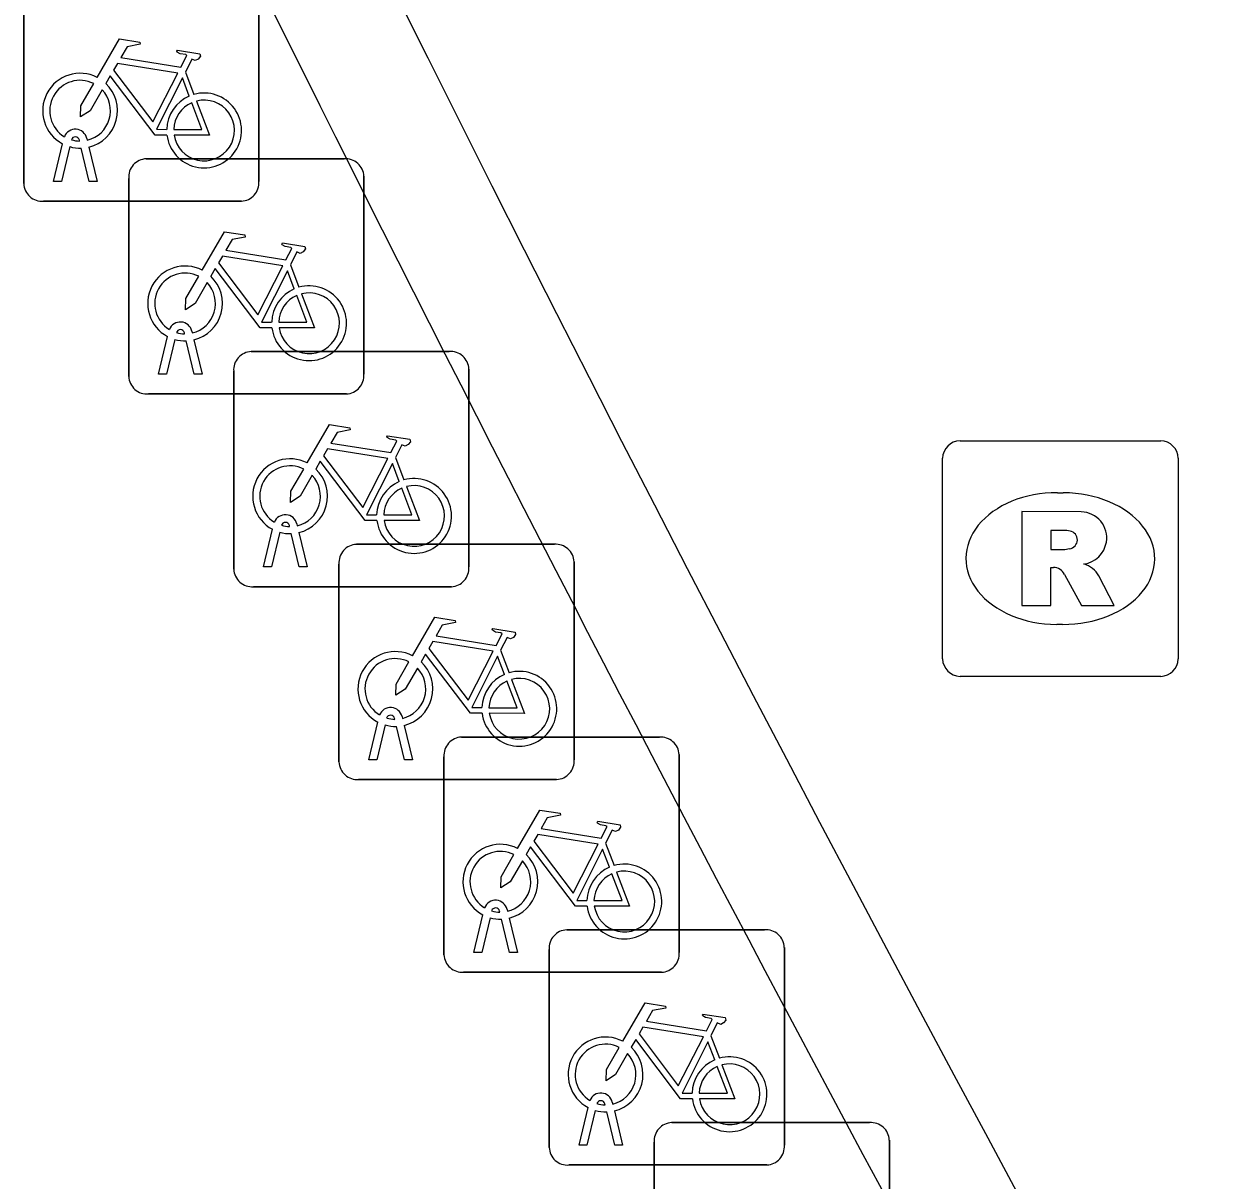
# Model space of a CAD drawing. Extents: x 161087 to 161922, y 382574 to 383873.
# Drawn here: x 161639.23 to 161644.26, y 383143.95 to 383148.87 of the extents above; entities that cross this region are included whole.
import ezdxf

# ---------------------------------------------------------------- set-up
doc = ezdxf.new("R2010")
doc.units = 0
for name, color, linetype in [('IMGEO_Fietsenrek', 7, 'Continuous'), ('IMGEO_Muur', 7, 'Continuous'), ('IMGEO_Rioolput', 7, 'Continuous')]:
    doc.layers.add(name, color=color, linetype=linetype)

msp = doc.modelspace()

# ---------------------------------------------------------------- linework, layer by layer
at = {"layer": 'IMGEO_Fietsenrek'}
for p, q in [((161639.2265, 383148.1869), (161639.2265, 383149.0278)), ((161639.2265, 383149.0278), (161639.2265, 383148.1869)), ((161640.2255, 383149.0371), (161640.2255, 383148.1962)), ((161640.2255, 383148.1962), (161640.2255, 383149.0371)), ((161639.9132, 383148.6612), (161639.9495, 383148.566)), ((161639.3535, 383148.1963), (161639.3918, 383148.3563)), ((161639.4639, 383148.3679), (161639.4629, 383148.3722)), ((161639.4946, 383148.3794), (161639.4964, 383148.3715)), ((161639.4222, 383148.3441), (161639.3869, 383148.1963)), ((161639.505, 383148.1963), (161639.4711, 383148.338)), ((161639.5034, 383148.3423), (161639.5384, 383148.1963)), ((161639.7469, 383148.2925), (161640.5878, 383148.2925)), ((161640.5878, 383148.2925), (161639.7469, 383148.2925)), ((161639.3869, 383148.1963), (161639.3535, 383148.1963)), ((161639.5384, 383148.1963), (161639.505, 383148.1963)), ((161639.6725, 383147.3679), (161639.6725, 383148.2088)), ((161639.6725, 383148.2088), (161639.6725, 383147.3679)), ((161640.6715, 383148.2181), (161640.6715, 383147.3772)), ((161640.6715, 383147.3772), (161640.6715, 383148.2181)), ((161640.1511, 383148.1125), (161639.3102, 383148.1125)), ((161639.3102, 383148.1125), (161640.1511, 383148.1125)), ((161640.3592, 383147.8422), (161640.3955, 383147.747)), ((161639.9099, 383147.5489), (161639.9089, 383147.5532)), ((161639.9406, 383147.5604), (161639.9424, 383147.5525)), ((161639.7995, 383147.3773), (161639.8378, 383147.5373)), ((161639.8682, 383147.5251), (161639.8329, 383147.3773)), ((161639.951, 383147.3773), (161639.9171, 383147.519)), ((161639.9494, 383147.5233), (161639.9844, 383147.3773)), ((161640.1929, 383147.4735), (161641.0338, 383147.4735)), ((161641.0338, 383147.4735), (161640.1929, 383147.4735)), ((161640.1185, 383146.5489), (161640.1185, 383147.3898)), ((161640.1185, 383147.3898), (161640.1185, 383146.5489)), ((161641.1175, 383147.3991), (161641.1175, 383146.5582)), ((161641.1175, 383146.5582), (161641.1175, 383147.3991)), ((161639.8329, 383147.3773), (161639.7995, 383147.3773)), ((161639.9844, 383147.3773), (161639.951, 383147.3773)), ((161640.5971, 383147.2935), (161639.7562, 383147.2935)), ((161639.7562, 383147.2935), (161640.5971, 383147.2935)), ((161640.8052, 383147.0232), (161640.8415, 383146.928)), ((161640.3559, 383146.7299), (161640.3549, 383146.7342)), ((161640.3866, 383146.7414), (161640.3884, 383146.7335)), ((161640.2455, 383146.5583), (161640.2838, 383146.7183)), ((161640.3142, 383146.7061), (161640.2789, 383146.5583)), ((161640.397, 383146.5583), (161640.3631, 383146.7)), ((161640.3954, 383146.7043), (161640.4304, 383146.5583)), ((161640.6399, 383146.6545), (161641.4808, 383146.6545)), ((161641.4808, 383146.6545), (161640.6399, 383146.6545)), ((161640.2789, 383146.5583), (161640.2455, 383146.5583)), ((161640.4304, 383146.5583), (161640.397, 383146.5583)), ((161640.5655, 383145.7299), (161640.5655, 383146.5708)), ((161640.5655, 383146.5708), (161640.5655, 383145.7299)), ((161641.5645, 383146.5801), (161641.5645, 383145.7392)), ((161641.5645, 383145.7392), (161641.5645, 383146.5801)), ((161641.0431, 383146.4745), (161640.2022, 383146.4745)), ((161640.2022, 383146.4745), (161641.0431, 383146.4745)), ((161641.2522, 383146.2042), (161641.2885, 383146.109)), ((161640.6925, 383145.7393), (161640.7308, 383145.8993)), ((161640.7612, 383145.8871), (161640.7259, 383145.7393)), ((161640.8029, 383145.9109), (161640.8019, 383145.9152)), ((161640.844, 383145.7393), (161640.8101, 383145.881)), ((161640.8336, 383145.9224), (161640.8354, 383145.9145)), ((161640.8424, 383145.8853), (161640.8774, 383145.7393)), ((161641.0859, 383145.8355), (161641.9268, 383145.8355)), ((161641.9268, 383145.8355), (161641.0859, 383145.8355)), ((161640.7259, 383145.7393), (161640.6925, 383145.7393)), ((161640.8774, 383145.7393), (161640.844, 383145.7393)), ((161641.0115, 383144.9109), (161641.0115, 383145.7518)), ((161641.0115, 383145.7518), (161641.0115, 383144.9109)), ((161642.0105, 383145.7611), (161642.0105, 383144.9202)), ((161642.0105, 383144.9202), (161642.0105, 383145.7611)), ((161641.4901, 383145.6555), (161640.6492, 383145.6555)), ((161640.6492, 383145.6555), (161641.4901, 383145.6555)), ((161641.6982, 383145.3852), (161641.7345, 383145.29)), ((161641.1385, 383144.9203), (161641.1768, 383145.0803)), ((161641.2489, 383145.0919), (161641.2479, 383145.0962)), ((161641.2796, 383145.1034), (161641.2814, 383145.0955)), ((161641.2072, 383145.0681), (161641.1719, 383144.9203)), ((161641.29, 383144.9203), (161641.2561, 383145.062)), ((161641.2884, 383145.0663), (161641.3234, 383144.9203)), ((161641.5329, 383145.0165), (161642.3738, 383145.0165)), ((161642.3738, 383145.0165), (161641.5329, 383145.0165)), ((161641.1719, 383144.9203), (161641.1385, 383144.9203)), ((161641.3234, 383144.9203), (161641.29, 383144.9203)), ((161641.4585, 383144.0919), (161641.4585, 383144.9328)), ((161641.4585, 383144.9328), (161641.4585, 383144.0919)), ((161642.4575, 383144.9421), (161642.4575, 383144.1012)), ((161642.4575, 383144.1012), (161642.4575, 383144.9421)), ((161641.9361, 383144.8365), (161641.0952, 383144.8365)), ((161641.0952, 383144.8365), (161641.9361, 383144.8365)), ((161642.1452, 383144.5662), (161642.1815, 383144.471)), ((161641.6959, 383144.2729), (161641.6949, 383144.2772)), ((161641.7266, 383144.2844), (161641.7284, 383144.2765)), ((161641.5855, 383144.1013), (161641.6238, 383144.2613)), ((161641.6542, 383144.2491), (161641.6189, 383144.1013)), ((161641.737, 383144.1013), (161641.7031, 383144.243)), ((161641.7354, 383144.2473), (161641.7704, 383144.1013)), ((161641.9789, 383144.1975), (161642.8198, 383144.1975)), ((161642.8198, 383144.1975), (161641.9789, 383144.1975)), ((161642.9035, 383144.1231), (161642.9035, 383143.2822)), ((161642.9035, 383143.2822), (161642.9035, 383144.1231)), ((161641.6189, 383144.1013), (161641.5855, 383144.1013)), ((161641.7704, 383144.1013), (161641.737, 383144.1013)), ((161641.9045, 383143.2729), (161641.9045, 383144.1138)), ((161641.9045, 383144.1138), (161641.9045, 383143.2729)), ((161642.3831, 383144.0175), (161641.5422, 383144.0175)), ((161641.5422, 383144.0175), (161642.3831, 383144.0175))]:
    msp.add_line(p, q, dxfattribs=at)
for points in [[(161639.5391, 383148.6382), (161639.6338, 383148.8017), (161639.72, 383148.7879), (161639.7217, 383148.7792), (161639.6656, 383148.7683), (161639.6394, 383148.723), (161639.8946, 383148.6822)], [(161639.8946, 383148.6822), (161639.9196, 383148.731), (161639.9145, 383148.735), (161639.8913, 383148.7387), (161639.8786, 383148.7462), (161639.8776, 383148.7493), (161639.8798, 383148.7539), (161639.9746, 383148.7388), (161639.9769, 383148.7285), (161639.9675, 383148.7161), (161639.9551, 383148.7097), (161639.9406, 383148.7159), (161639.9132, 383148.6612)], [(161639.8817, 383148.657), (161639.6249, 383148.698), (161639.6082, 383148.6692), (161639.7752, 383148.4489), (161639.8817, 383148.657)], [(161639.5598, 383148.5857), (161639.5082, 383148.4965), (161639.4683, 383148.4705), (161639.4695, 383148.518), (161639.524, 383148.6122)], [(161639.8348, 383148.3935), (161639.7851, 383148.3936), (161639.5944, 383148.6453), (161639.5754, 383148.6125)], [(161639.9297, 383148.559), (161639.9004, 383148.6358), (161639.791, 383148.4177), (161639.8337, 383148.4176)], [(161639.8637, 383148.4175), (161639.9836, 383148.4173), (161639.9404, 383148.5309)], [(161639.9602, 383148.5378), (161640.0152, 383148.3932), (161639.8651, 383148.3935)], [(161639.9851, 383147.8192), (161640.0798, 383147.9827), (161640.166, 383147.9689), (161640.1677, 383147.9602), (161640.1116, 383147.9493), (161640.0854, 383147.904), (161640.3406, 383147.8632)], [(161640.3406, 383147.8632), (161640.3656, 383147.912), (161640.3605, 383147.916), (161640.3373, 383147.9197), (161640.3246, 383147.9272), (161640.3236, 383147.9303), (161640.3258, 383147.9349), (161640.4206, 383147.9198), (161640.4229, 383147.9095), (161640.4135, 383147.8971), (161640.4011, 383147.8907), (161640.3866, 383147.8969), (161640.3592, 383147.8422)], [(161640.3277, 383147.838), (161640.0709, 383147.879), (161640.0542, 383147.8502), (161640.2212, 383147.6299), (161640.3277, 383147.838)], [(161640.0058, 383147.7667), (161639.9542, 383147.6775), (161639.9143, 383147.6515), (161639.9155, 383147.699), (161639.97, 383147.7932)], [(161640.2808, 383147.5745), (161640.2311, 383147.5746), (161640.0404, 383147.8263), (161640.0214, 383147.7935)], [(161640.3757, 383147.74), (161640.3464, 383147.8168), (161640.237, 383147.5987), (161640.2797, 383147.5986)], [(161640.3097, 383147.5985), (161640.4296, 383147.5983), (161640.3864, 383147.7119)], [(161640.4062, 383147.7188), (161640.4612, 383147.5742), (161640.3111, 383147.5745)], [(161640.4311, 383147.0002), (161640.5258, 383147.1637), (161640.612, 383147.1499), (161640.6137, 383147.1412), (161640.5576, 383147.1303), (161640.5314, 383147.085), (161640.7866, 383147.0442)], [(161640.7866, 383147.0442), (161640.8116, 383147.093), (161640.8065, 383147.097), (161640.7833, 383147.1007), (161640.7706, 383147.1082), (161640.7696, 383147.1113), (161640.7718, 383147.1159), (161640.8666, 383147.1008), (161640.8689, 383147.0905), (161640.8595, 383147.0781), (161640.8471, 383147.0717), (161640.8326, 383147.0779), (161640.8052, 383147.0232)], [(161640.7737, 383147.019), (161640.5169, 383147.06), (161640.5002, 383147.0312), (161640.6672, 383146.8109), (161640.7737, 383147.019)], [(161640.7268, 383146.7555), (161640.6771, 383146.7556), (161640.4864, 383147.0073), (161640.4674, 383146.9745)], [(161640.8217, 383146.921), (161640.7924, 383146.9978), (161640.683, 383146.7797), (161640.7257, 383146.7796)], [(161640.4518, 383146.9477), (161640.4002, 383146.8585), (161640.3603, 383146.8325), (161640.3615, 383146.88), (161640.416, 383146.9742)], [(161640.7557, 383146.7795), (161640.8756, 383146.7793), (161640.8324, 383146.8929)], [(161640.8522, 383146.8998), (161640.9072, 383146.7552), (161640.7571, 383146.7555)], [(161640.8781, 383146.1812), (161640.9728, 383146.3447), (161641.059, 383146.3309), (161641.0607, 383146.3222), (161641.0046, 383146.3113), (161640.9784, 383146.266), (161641.2336, 383146.2252)], [(161641.2336, 383146.2252), (161641.2586, 383146.274), (161641.2535, 383146.278), (161641.2303, 383146.2817), (161641.2176, 383146.2892), (161641.2166, 383146.2923), (161641.2188, 383146.2969), (161641.3136, 383146.2818), (161641.3159, 383146.2715), (161641.3065, 383146.2591), (161641.2941, 383146.2527), (161641.2796, 383146.2589), (161641.2522, 383146.2042)], [(161641.2207, 383146.2), (161640.9639, 383146.241), (161640.9472, 383146.2122), (161641.1142, 383145.9919), (161641.2207, 383146.2)], [(161641.1738, 383145.9365), (161641.1241, 383145.9366), (161640.9334, 383146.1883), (161640.9144, 383146.1555)], [(161640.8988, 383146.1287), (161640.8472, 383146.0395), (161640.8073, 383146.0135), (161640.8085, 383146.061), (161640.863, 383146.1552)], [(161641.2687, 383146.102), (161641.2394, 383146.1788), (161641.13, 383145.9607), (161641.1727, 383145.9606)], [(161641.2992, 383146.0808), (161641.3542, 383145.9362), (161641.2041, 383145.9365)], [(161641.2027, 383145.9605), (161641.3226, 383145.9603), (161641.2794, 383146.0739)], [(161641.3241, 383145.3622), (161641.4188, 383145.5257), (161641.505, 383145.5119), (161641.5067, 383145.5032), (161641.4506, 383145.4923), (161641.4244, 383145.447), (161641.6796, 383145.4062)], [(161641.6796, 383145.4062), (161641.7046, 383145.455), (161641.6995, 383145.459), (161641.6763, 383145.4627), (161641.6636, 383145.4702), (161641.6626, 383145.4733), (161641.6648, 383145.4779), (161641.7596, 383145.4628), (161641.7619, 383145.4525), (161641.7525, 383145.4401), (161641.7401, 383145.4337), (161641.7256, 383145.4399), (161641.6982, 383145.3852)], [(161641.6667, 383145.381), (161641.4099, 383145.422), (161641.3932, 383145.3932), (161641.5602, 383145.1729), (161641.6667, 383145.381)], [(161641.3448, 383145.3097), (161641.2932, 383145.2205), (161641.2533, 383145.1945), (161641.2545, 383145.242), (161641.309, 383145.3362)], [(161641.6198, 383145.1175), (161641.5701, 383145.1176), (161641.3794, 383145.3693), (161641.3604, 383145.3365)], [(161641.7147, 383145.283), (161641.6854, 383145.3598), (161641.576, 383145.1417), (161641.6187, 383145.1416)], [(161641.6487, 383145.1415), (161641.7686, 383145.1413), (161641.7254, 383145.2549)], [(161641.7452, 383145.2618), (161641.8002, 383145.1172), (161641.6501, 383145.1175)], [(161641.7711, 383144.5432), (161641.8658, 383144.7067), (161641.952, 383144.6929), (161641.9537, 383144.6842), (161641.8976, 383144.6733), (161641.8714, 383144.628), (161642.1266, 383144.5872)], [(161642.1266, 383144.5872), (161642.1516, 383144.636), (161642.1465, 383144.64), (161642.1233, 383144.6437), (161642.1106, 383144.6512), (161642.1096, 383144.6543), (161642.1118, 383144.6589), (161642.2066, 383144.6438), (161642.2089, 383144.6335), (161642.1995, 383144.6211), (161642.1871, 383144.6147), (161642.1726, 383144.6209), (161642.1452, 383144.5662)], [(161642.1137, 383144.562), (161641.8569, 383144.603), (161641.8402, 383144.5742), (161642.0072, 383144.3539), (161642.1137, 383144.562)], [(161641.7918, 383144.4907), (161641.7402, 383144.4015), (161641.7003, 383144.3755), (161641.7015, 383144.423), (161641.756, 383144.5172)], [(161642.0668, 383144.2985), (161642.0171, 383144.2986), (161641.8264, 383144.5503), (161641.8074, 383144.5175)], [(161642.1617, 383144.464), (161642.1324, 383144.5408), (161642.023, 383144.3227), (161642.0657, 383144.3226)], [(161642.0957, 383144.3225), (161642.2156, 383144.3223), (161642.1724, 383144.4359)], [(161642.1922, 383144.4428), (161642.2472, 383144.2982), (161642.0971, 383144.2985)]]:
    msp.add_lwpolyline(points, dxfattribs=at)
for centre, radius, start, end in [((161639.4661, 383148.4969), 0.159, 62.6766, 242.1369), ((161639.4661, 383148.4969), 0.129, 63.3192, 238.903), ((161639.4661, 383148.4969), 0.159, 283.5766, 46.6042), ((161639.4661, 383148.4969), 0.129, 283.6043, 43.4302), ((161639.9927, 383148.4129), 0.159, 113.3408, 178.3217), ((161639.9927, 383148.4129), 0.159, 187.0065, 105.7708), ((161639.9927, 383148.4129), 0.129, 113.923, 177.9556), ((161639.9927, 383148.4129), 0.129, 188.6715, 104.5883), ((161639.4459, 383148.3683), 0.0499, 12.8025, 158.6934), ((161639.4459, 383148.3683), 0.0174, 12.8025, 163.4502), ((161639.4661, 383148.4969), 0.129, 253.415, 269.0204), ((161639.4661, 383148.4969), 0.159, 253.9967, 271.7867), ((161639.7502, 383148.2146), 0.0779, 92.4484, 184.2845), ((161639.7502, 383148.2146), 0.0779, 92.4484, 184.2845), ((161640.5936, 383148.2148), 0.0779, 2.4484, 94.2845), ((161640.5936, 383148.2148), 0.0779, 2.4484, 94.2845), ((161640.1478, 383148.1904), 0.0779, 272.4484, 4.2845), ((161640.1478, 383148.1904), 0.0779, 272.4484, 4.2845), ((161639.3044, 383148.1902), 0.0779, 182.4484, 274.2845), ((161639.3044, 383148.1902), 0.0779, 182.4484, 274.2845), ((161639.9121, 383147.6779), 0.159, 62.6766, 242.1369), ((161639.9121, 383147.6779), 0.129, 63.3192, 238.903), ((161639.9121, 383147.6779), 0.159, 283.5766, 46.6042), ((161639.9121, 383147.6779), 0.129, 283.6043, 43.4302), ((161640.4387, 383147.5939), 0.159, 187.0065, 105.7708), ((161640.4387, 383147.5939), 0.159, 113.3408, 178.3217), ((161640.4387, 383147.5939), 0.129, 113.923, 177.9556), ((161640.4387, 383147.5939), 0.129, 188.6715, 104.5883), ((161639.8919, 383147.5493), 0.0499, 12.8025, 158.6934), ((161639.8919, 383147.5493), 0.0174, 12.8025, 163.4502), ((161639.9121, 383147.6779), 0.129, 253.415, 269.0204), ((161639.9121, 383147.6779), 0.159, 253.9967, 271.7867), ((161640.1962, 383147.3956), 0.0779, 92.4484, 184.2845), ((161640.1962, 383147.3956), 0.0779, 92.4484, 184.2845), ((161641.0396, 383147.3958), 0.0779, 2.4484, 94.2845), ((161641.0396, 383147.3958), 0.0779, 2.4484, 94.2845), ((161639.7504, 383147.3712), 0.0779, 182.4484, 274.2845), ((161639.7504, 383147.3712), 0.0779, 182.4484, 274.2845), ((161640.5938, 383147.3714), 0.0779, 272.4484, 4.2845), ((161640.5938, 383147.3714), 0.0779, 272.4484, 4.2845), ((161640.3581, 383146.8589), 0.159, 62.6766, 242.1369), ((161640.3581, 383146.8589), 0.129, 63.3192, 238.903), ((161640.3581, 383146.8589), 0.129, 283.6043, 43.4302), ((161640.3581, 383146.8589), 0.159, 283.5766, 46.6042), ((161640.8847, 383146.7749), 0.159, 113.3408, 178.3217), ((161640.8847, 383146.7749), 0.159, 187.0065, 105.7708), ((161640.8847, 383146.7749), 0.129, 113.923, 177.9556), ((161640.8847, 383146.7749), 0.129, 188.6715, 104.5883), ((161640.3379, 383146.7303), 0.0499, 12.8025, 158.6934), ((161640.3379, 383146.7303), 0.0174, 12.8025, 163.4502), ((161640.3581, 383146.8589), 0.129, 253.415, 269.0204), ((161640.3581, 383146.8589), 0.159, 253.9967, 271.7867), ((161640.6432, 383146.5766), 0.0779, 92.4484, 184.2845), ((161640.6432, 383146.5766), 0.0779, 92.4484, 184.2845), ((161641.4866, 383146.5768), 0.0779, 2.4484, 94.2845), ((161641.4866, 383146.5768), 0.0779, 2.4484, 94.2845), ((161640.1964, 383146.5522), 0.0779, 182.4484, 274.2845), ((161640.1964, 383146.5522), 0.0779, 182.4484, 274.2845), ((161641.0398, 383146.5524), 0.0779, 272.4484, 4.2845), ((161641.0398, 383146.5524), 0.0779, 272.4484, 4.2845), ((161640.8051, 383146.0399), 0.159, 62.6766, 242.1369), ((161640.8051, 383146.0399), 0.129, 63.3192, 238.903), ((161640.8051, 383146.0399), 0.129, 283.6043, 43.4302), ((161640.8051, 383146.0399), 0.159, 283.5766, 46.6042), ((161641.3317, 383145.9559), 0.159, 113.3408, 178.3217), ((161641.3317, 383145.9559), 0.159, 187.0065, 105.7708), ((161641.3317, 383145.9559), 0.129, 188.6715, 104.5883), ((161641.3317, 383145.9559), 0.129, 113.923, 177.9556), ((161640.7849, 383145.9113), 0.0499, 12.8025, 158.6934), ((161640.7849, 383145.9113), 0.0174, 12.8025, 163.4502), ((161640.8051, 383146.0399), 0.159, 253.9967, 271.7867), ((161640.8051, 383146.0399), 0.129, 253.415, 269.0204), ((161641.0892, 383145.7576), 0.0779, 92.4484, 184.2845), ((161641.0892, 383145.7576), 0.0779, 92.4484, 184.2845), ((161641.9326, 383145.7578), 0.0779, 2.4484, 94.2845), ((161641.9326, 383145.7578), 0.0779, 2.4484, 94.2845), ((161640.6434, 383145.7332), 0.0779, 182.4484, 274.2845), ((161640.6434, 383145.7332), 0.0779, 182.4484, 274.2845), ((161641.4868, 383145.7334), 0.0779, 272.4484, 4.2845), ((161641.4868, 383145.7334), 0.0779, 272.4484, 4.2845), ((161641.2511, 383145.2209), 0.159, 62.6766, 242.1369), ((161641.2511, 383145.2209), 0.129, 63.3192, 238.903), ((161641.2511, 383145.2209), 0.159, 283.5766, 46.6042), ((161641.2511, 383145.2209), 0.129, 283.6043, 43.4302), ((161641.7777, 383145.1369), 0.159, 113.3408, 178.3217), ((161641.7777, 383145.1369), 0.159, 187.0065, 105.7708), ((161641.7777, 383145.1369), 0.129, 113.923, 177.9556), ((161641.7777, 383145.1369), 0.129, 188.6715, 104.5883), ((161641.2309, 383145.0923), 0.0499, 12.8025, 158.6934), ((161641.2309, 383145.0923), 0.0174, 12.8025, 163.4502), ((161641.2511, 383145.2209), 0.129, 253.415, 269.0204), ((161641.2511, 383145.2209), 0.159, 253.9967, 271.7867), ((161641.5362, 383144.9386), 0.0779, 92.4484, 184.2845), ((161641.5362, 383144.9386), 0.0779, 92.4484, 184.2845), ((161642.3796, 383144.9388), 0.0779, 2.4484, 94.2845), ((161642.3796, 383144.9388), 0.0779, 2.4484, 94.2845), ((161641.9328, 383144.9144), 0.0779, 272.4484, 4.2845), ((161641.9328, 383144.9144), 0.0779, 272.4484, 4.2845), ((161641.0894, 383144.9142), 0.0779, 182.4484, 274.2845), ((161641.0894, 383144.9142), 0.0779, 182.4484, 274.2845), ((161641.6981, 383144.4019), 0.159, 62.6766, 242.1369), ((161641.6981, 383144.4019), 0.129, 63.3192, 238.903), ((161641.6981, 383144.4019), 0.159, 283.5766, 46.6042), ((161641.6981, 383144.4019), 0.129, 283.6043, 43.4302), ((161642.2247, 383144.3179), 0.159, 187.0065, 105.7708), ((161642.2247, 383144.3179), 0.159, 113.3408, 178.3217), ((161642.2247, 383144.3179), 0.129, 113.923, 177.9556), ((161642.2247, 383144.3179), 0.129, 188.6715, 104.5883), ((161641.6779, 383144.2733), 0.0499, 12.8025, 158.6934), ((161641.6779, 383144.2733), 0.0174, 12.8025, 163.4502), ((161641.6981, 383144.4019), 0.129, 253.415, 269.0204), ((161641.6981, 383144.4019), 0.159, 253.9967, 271.7867), ((161641.9822, 383144.1196), 0.0779, 92.4484, 184.2845), ((161641.9822, 383144.1196), 0.0779, 92.4484, 184.2845), ((161642.8256, 383144.1198), 0.0779, 2.4484, 94.2845), ((161642.8256, 383144.1198), 0.0779, 2.4484, 94.2845), ((161641.5364, 383144.0952), 0.0779, 182.4484, 274.2845), ((161641.5364, 383144.0952), 0.0779, 182.4484, 274.2845), ((161642.3798, 383144.0954), 0.0779, 272.4484, 4.2845), ((161642.3798, 383144.0954), 0.0779, 272.4484, 4.2845)]:
    msp.add_arc(centre, radius, start, end, dxfattribs=at)
at = {"layer": 'IMGEO_Muur'}
for centre, radius, start, end in [((161792.983, 383224.6177), 169.9309, 206.322636, 219.436813), ((161793.1907, 383224.7429), 170.673, 206.328315, 212.669868)]:
    msp.add_arc(centre, radius, start, end, dxfattribs=at)
at = {"layer": 'IMGEO_Rioolput'}
for p, q in [((161643.2039, 383147.0945), (161644.0561, 383147.0945)), ((161643.1295, 383146.1679), (161643.1295, 383147.0201)), ((161644.1305, 383147.0201), (161644.1305, 383146.1679)), ((161643.6175, 383146.8737), (161643.6425, 383146.8737)), ((161643.6395, 383146.3143), (161643.6146, 383146.3143)), ((161644.0561, 383146.0935), (161643.2039, 383146.0935))]:
    msp.add_line(p, q, dxfattribs=at)
for points in [[(161643.2039, 383147.0945), (161644.0561, 383147.0945)], [(161643.1295, 383146.1679), (161643.1295, 383147.0201)], [(161644.1305, 383147.0201), (161644.1305, 383146.1679)], [(161643.7185, 383146.7919), (161643.4658, 383146.794), (161643.4658, 383146.394)], [(161643.6442, 383146.7132), (161643.5902, 383146.7132), (161643.5902, 383146.6319)], [(161643.5902, 383146.6319), (161643.642, 383146.6319)], [(161643.4658, 383146.394), (161643.5902, 383146.394), (161643.5902, 383146.5565), (161643.601, 383146.5565)], [(161643.6477, 383146.5266), (161643.7192, 383146.394), (161643.8589, 383146.394), (161643.7939, 383146.5202)], [(161644.0561, 383146.0935), (161643.2039, 383146.0935)]]:
    msp.add_lwpolyline(points, dxfattribs=at)
for centre, radius, start, end in [((161643.206, 383147.018), 0.0765, 91.552, 178.448), ((161643.206, 383147.018), 0.0765, 91.552, 178.448), ((161644.054, 383147.018), 0.0765, 1.552, 88.448), ((161644.054, 383147.018), 0.0765, 1.552, 88.448), ((161643.7174, 383146.6824), 0.1095, 350.3612, 89.416), ((161643.6495, 383146.6169), 0.0964, 77.0061, 93.1865), ((161643.6644, 383146.6736), 0.0378, 276.6634, 79.6772), ((161643.6262, 383146.8212), 0.1899, 274.7715, 282.9687), ((161643.715, 383146.6816), 0.1117, 277.5842, 350.9817), ((161643.5998, 383146.5032), 0.0533, 26.0293, 88.6989), ((161643.6995, 383146.4668), 0.1085, 29.5134, 73.7905), ((161643.206, 383146.17), 0.0765, 181.552, 268.448), ((161643.206, 383146.17), 0.0765, 181.552, 268.448), ((161644.054, 383146.17), 0.0765, 271.552, 358.448), ((161644.054, 383146.17), 0.0765, 271.552, 358.448)]:
    msp.add_arc(centre, radius, start, end, dxfattribs=at)
for centre, major_axis, ratio, start_param, end_param in [((161643.616, 383146.594), (-0.3872, 0.002), 0.722429, 4.712389, 7.853982), ((161643.641, 383146.594), (-0.3901, 0.002), 0.717154, 1.570796, 4.712389)]:
    msp.add_ellipse(centre, major_axis=major_axis, ratio=ratio, start_param=start_param, end_param=end_param, dxfattribs=at)

doc.saveas('drawing.dxf')
